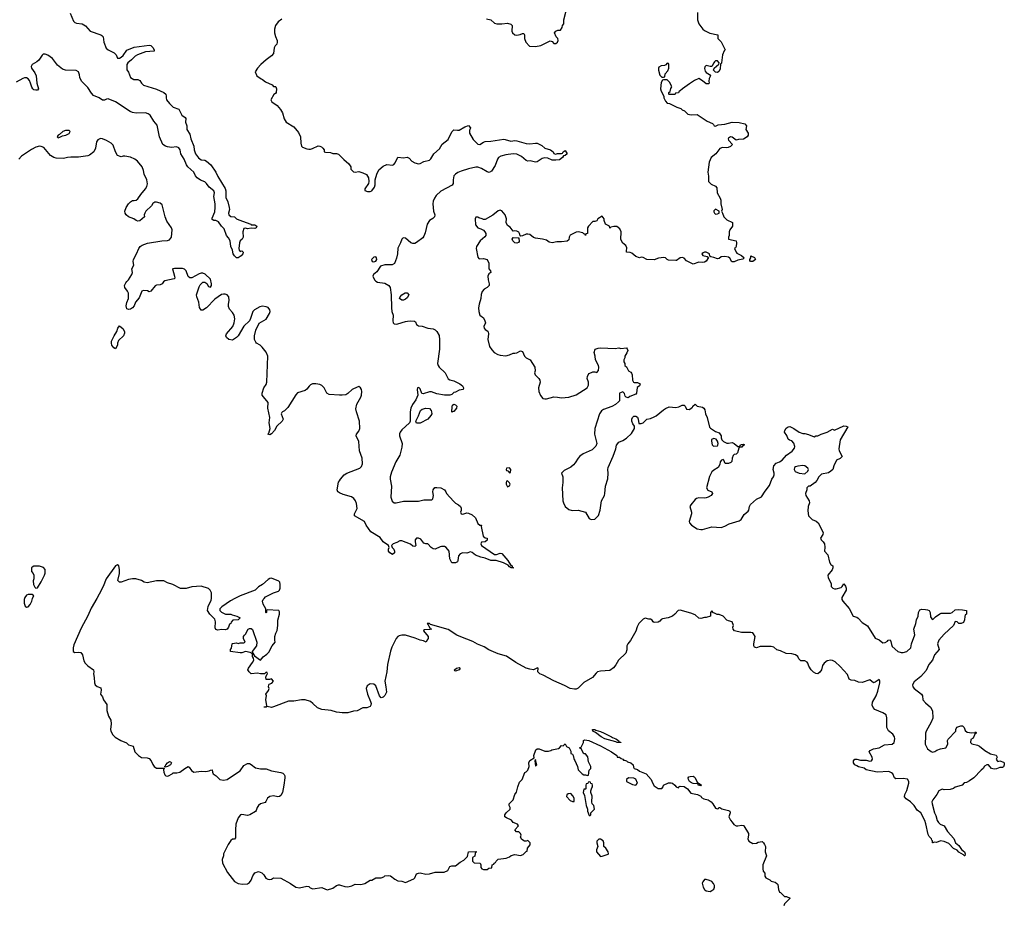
# Model space of a CAD drawing. Header units: inches. Extents: x 2106670 to 2322961, y 36024 to 224899.
# Tile 260 of 281: x 2266557 to 2277159, y 186696 to 196233. Entities that reach past the tile are written whole.
import ezdxf

# ---------------------------------------------------------------- set-up
doc = ezdxf.new("R2010")
doc.units = ezdxf.units.IN
doc.header["$MEASUREMENT"] = 0
for name, color, linetype in [('C2168', 7, 'Continuous'), ('C2169', 7, 'Continuous'), ('C2178', 7, 'Continuous'), ('C2179', 7, 'Continuous')]:
    doc.layers.add(name, color=color, linetype=linetype)

msp = doc.modelspace()

# ---------------------------------------------------------------- linework, layer by layer
at = {"layer": 'C2168', "color": 5, "elevation": 60}
for points in [[(2266608, 190000), (2266605, 189990), (2266605, 189950), (2266616, 189916), (2266630, 189906), (2266650, 189911), (2266670, 189935), (2266687, 189970), (2266695, 190000)], [(2267387, 190000), (2267325, 189895), (2267290, 189812), (2267219, 189681), (2267141, 189499), (2267133, 189470), (2267131, 189430), (2267150, 189419), (2267190, 189423), (2267217, 189417), (2267233, 189393), (2267248, 189330), (2267263, 189303), (2267290, 189275), (2267351, 189230), (2267354, 189210), (2267351, 189190), (2267359, 189150), (2267363, 189090), (2267370, 189071), (2267390, 189051), (2267430, 189036), (2267433, 189013), (2267428, 188968), (2267450, 188942), (2267458, 188910), (2267497, 188857), (2267494, 188794), (2267514, 188734), (2267539, 188690), (2267541, 188650), (2267535, 188590), (2267539, 188570), (2267561, 188530), (2267586, 188506), (2267645, 188470), (2267707, 188447), (2267730, 188424), (2267778, 188410), (2267796, 188350), (2267836, 188310), (2267870, 188287), (2267930, 188285), (2267950, 188277), (2267974, 188250), (2267991, 188211), (2268006, 188190), (2268030, 188171), (2268114, 188174), (2268106, 188154), (2268108, 188130), (2268119, 188099), (2268130, 188091), (2268150, 188086), (2268161, 188090), (2268199, 188110), (2268210, 188121), (2268250, 188121), (2268282, 188130), (2268334, 188170), (2268370, 188191), (2268382, 188182), (2268407, 188147), (2268431, 188131), (2268510, 188141), (2268563, 188137), (2268596, 188144), (2268610, 188152), (2268630, 188154), (2268632, 188130), (2268642, 188110), (2268671, 188091), (2268711, 188051), (2268750, 188044), (2268790, 188051), (2268882, 188110), (2268930, 188145), (2268970, 188202), (2269010, 188222), (2269030, 188221), (2269050, 188211), (2269096, 188176), (2269150, 188164), (2269210, 188165), (2269270, 188142), (2269370, 188125), (2269390, 188117), (2269405, 188105), (2269411, 188090), (2269411, 188070), (2269401, 187990), (2269387, 187910), (2269370, 187879), (2269353, 187867), (2269338, 187862), (2269290, 187874), (2269250, 187868), (2269226, 187850), (2269208, 187812), (2269199, 187801), (2269150, 187787), (2269127, 187770), (2269115, 187750), (2269105, 187715), (2269095, 187705), (2269034, 187670), (2269010, 187662), (2268950, 187675), (2268934, 187670), (2268910, 187638), (2268885, 187570), (2268879, 187510), (2268879, 187421), (2268871, 187409), (2268850, 187409), (2268830, 187395), (2268801, 187350), (2268751, 187250), (2268751, 187230), (2268738, 187190), (2268742, 187150), (2268796, 187050), (2268870, 186951), (2268910, 186931), (2268955, 186925), (2269010, 186926), (2269030, 186941), (2269050, 186965), (2269067, 187013), (2269090, 187046), (2269130, 187061), (2269166, 187046), (2269185, 187025), (2269208, 186988), (2269230, 186978), (2269250, 186972), (2269270, 186978), (2269290, 186991), (2269370, 186988), (2269472, 186932), (2269530, 186891), (2269570, 186884), (2269650, 186902), (2269670, 186898), (2269684, 186884), (2269713, 186873), (2269810, 186888), (2269850, 186868), (2269870, 186864), (2269930, 186880), (2269970, 186910), (2269990, 186916), (2270000, 186915)], [(2268875, 190000), (2268826, 189974), (2268734, 189910), (2268713, 189887), (2268712, 189870), (2268730, 189852), (2268772, 189832), (2268830, 189831), (2268844, 189824), (2268894, 189810), (2268932, 189790), (2268910, 189769), (2268852, 189768), (2268835, 189745), (2268831, 189730), (2268817, 189723), (2268804, 189690), (2268790, 189670), (2268770, 189662), (2268730, 189667), (2268690, 189658), (2268670, 189665), (2268663, 189683), (2268666, 189750), (2268657, 189777), (2268603, 189830), (2268579, 189870), (2268588, 189912), (2268619, 189981), (2268622, 190000)], [(2270000, 188773), (2269970, 188776), (2269910, 188794), (2269810, 188803), (2269762, 188822), (2269715, 188870), (2269690, 188889), (2269630, 188909), (2269590, 188909), (2269510, 188894), (2269450, 188893), (2269290, 188832), (2269267, 188827), (2269222, 188838), (2269210, 188829), (2269190, 188829), (2269190, 188832), (2269193, 188833), (2269207, 188833), (2269218, 188842), (2269209, 188911), (2269214, 188950), (2269209, 188970), (2269235, 189010), (2269242, 189030), (2269235, 189050), (2269238, 189070), (2269242, 189078), (2269272, 189088), (2269289, 189110), (2269270, 189134), (2269247, 189127), (2269210, 189126), (2269208, 189152), (2269218, 189182), (2269226, 189190), (2269222, 189202), (2269210, 189206), (2269192, 189188), (2269150, 189189), (2269117, 189197), (2269050, 189189), (2269028, 189210), (2269015, 189230), (2269019, 189250), (2269065, 189310), (2269077, 189337), (2269076, 189356), (2269064, 189376), (2269062, 189402), (2269039, 189419), (2268990, 189429), (2268950, 189413), (2268930, 189413), (2268828, 189430), (2268828, 189450), (2268836, 189464), (2268844, 189510), (2268850, 189516), (2268890, 189522), (2268910, 189514), (2268930, 189522), (2268970, 189522), (2268986, 189530), (2268966, 189570), (2268968, 189590), (2268976, 189604), (2268990, 189614), (2269018, 189670), (2269030, 189678), (2269050, 189676), (2269065, 189665), (2269110, 189530), (2269108, 189490), (2269061, 189430), (2269061, 189421), (2269084, 189384), (2269150, 189336), (2269177, 189370), (2269219, 189401), (2269239, 189421), (2269277, 189490), (2269309, 189530), (2269304, 189550), (2269304, 189590), (2269315, 189625), (2269330, 189654), (2269337, 189710), (2269335, 189765), (2269354, 189830), (2269355, 189855), (2269346, 189870), (2269222, 189878), (2269214, 189870), (2269214, 189850), (2269210, 189846), (2269206, 189850), (2269208, 189890), (2269179, 189939), (2269173, 189970), (2269179, 189990), (2269189, 190000)]]:
    msp.add_lwpolyline(points, dxfattribs=at)
msp.add_lwpolyline([(2268122, 188182), (2268118, 188190), (2268125, 188195), (2268129, 188210), (2268150, 188231), (2268170, 188245), (2268182, 188242), (2268191, 188230), (2268182, 188210), (2268150, 188189)], close=True, dxfattribs=at)
at = {"layer": 'C2169', "color": 5}
for points, elevation in [([(2267102, 196302), (2267136, 196216), (2267150, 196203), (2267170, 196196), (2267230, 196188), (2267265, 196166), (2267315, 196110), (2267430, 196071), (2267443, 196063), (2267455, 196050), (2267462, 195990), (2267488, 195928), (2267510, 195909), (2267576, 195876), (2267596, 195856), (2267610, 195819), (2267630, 195817), (2267650, 195830), (2267671, 195849), (2267710, 195905), (2267790, 195936), (2267950, 195960), (2267970, 195955), (2267990, 195934), (2268006, 195910), (2268006, 195894), (2267910, 195887), (2267825, 195855), (2267800, 195840), (2267761, 195799), (2267720, 195770), (2267709, 195750), (2267710, 195692), (2267728, 195668), (2267750, 195611), (2267785, 195590), (2267830, 195588), (2267850, 195579), (2267867, 195550), (2267890, 195527), (2268030, 195485), (2268110, 195449), (2268129, 195430), (2268135, 195410), (2268134, 195390), (2268139, 195370), (2268170, 195329), (2268210, 195292), (2268270, 195270), (2268304, 195204), (2268340, 195180), (2268345, 195170), (2268343, 195130), (2268356, 195090), (2268358, 195050), (2268390, 195001), (2268398, 194950), (2268432, 194870), (2268434, 194830), (2268449, 194789), (2268484, 194744), (2268510, 194722), (2268550, 194719), (2268570, 194710), (2268615, 194670), (2268669, 194590), (2268690, 194544), (2268770, 194416), (2268777, 194390), (2268778, 194318), (2268798, 194270), (2268814, 194210), (2268816, 194190), (2268806, 194150), (2268810, 194130), (2268830, 194114), (2268870, 194110), (2268891, 194090), (2268916, 194076), (2269045, 194030), (2269050, 194022), (2269090, 194023), (2269110, 194010), (2269110, 194006), (2269102, 193990), (2269090, 193986), (2269050, 193989), (2269010, 193982), (2268990, 193988), (2268970, 193986), (2268958, 193950), (2268962, 193890), (2268954, 193870), (2268932, 193850), (2268922, 193830), (2268918, 193770), (2268921, 193750), (2268930, 193738), (2268950, 193742), (2268962, 193730), (2268958, 193710), (2268942, 193690), (2268910, 193668), (2268890, 193669), (2268870, 193689), (2268857, 193710), (2268849, 193750), (2268832, 193792), (2268822, 193850), (2268805, 193885), (2268785, 193910), (2268759, 193979), (2268730, 194010), (2268696, 194056), (2268670, 194069), (2268648, 194070), (2268630, 194082), (2268630, 194096), (2268657, 194163), (2268663, 194210), (2268662, 194250), (2268647, 194330), (2268653, 194370), (2268648, 194390), (2268596, 194430), (2268568, 194470), (2268550, 194488), (2268504, 194504), (2268468, 194530), (2268451, 194550), (2268431, 194590), (2268366, 194650), (2268352, 194670), (2268327, 194730), (2268292, 194790), (2268284, 194830), (2268270, 194853), (2268245, 194865), (2268190, 194858), (2268150, 194862), (2268126, 194870), (2268098, 194890), (2268062, 194970), (2268037, 195097), (2268001, 195141), (2267963, 195203), (2267940, 195220), (2267910, 195230), (2267810, 195226), (2267770, 195234), (2267745, 195245), (2267590, 195350), (2267510, 195381), (2267490, 195378), (2267470, 195367), (2267450, 195367), (2267411, 195391), (2267350, 195417), (2267330, 195440), (2267290, 195503), (2267223, 195570), (2267204, 195610), (2267200, 195640), (2267189, 195670), (2267165, 195685), (2267050, 195691), (2267019, 195699), (2266964, 195744), (2266910, 195815), (2266861, 195850), (2266830, 195863), (2266810, 195860), (2266798, 195850), (2266764, 195796), (2266742, 195778), (2266690, 195750), (2266681, 195730), (2266683, 195710), (2266721, 195661), (2266734, 195630), (2266740, 195550), (2266760, 195490), (2266750, 195473), (2266730, 195473), (2266710, 195479), (2266698, 195490), (2266687, 195507), (2266675, 195550), (2266661, 195579), (2266650, 195595), (2266630, 195606), (2266610, 195607), (2266590, 195601), (2266519, 195561)], 20), ([(2269381, 196239), (2269341, 196210), (2269313, 196170), (2269302, 196130), (2269299, 196090), (2269311, 196051), (2269331, 196010), (2269331, 195990), (2269327, 195970), (2269309, 195951), (2269296, 195930), (2269291, 195870), (2269270, 195844), (2269210, 195799), (2269155, 195750), (2269116, 195710), (2269092, 195670), (2269112, 195630), (2269156, 195596), (2269172, 195590), (2269202, 195562), (2269274, 195530), (2269290, 195514), (2269310, 195514), (2269314, 195510), (2269322, 195490), (2269318, 195450), (2269310, 195438), (2269292, 195428), (2269262, 195370), (2269271, 195350), (2269330, 195308), (2269367, 195267), (2269386, 195230), (2269404, 195164), (2269425, 195130), (2269510, 195079), (2269559, 195019), (2269579, 194970), (2269583, 194903), (2269591, 194871), (2269601, 194861), (2269650, 194841), (2269670, 194838), (2269690, 194838), (2269710, 194845), (2269770, 194875), (2269790, 194871), (2269805, 194865), (2269822, 194850), (2269834, 194830), (2269834, 194810), (2269850, 194805), (2269904, 194804), (2269930, 194792), (2269970, 194792), (2269990, 194785), (2270000, 194775)], 40), ([(2270000, 192190), (2269890, 192197), (2269864, 192210), (2269834, 192270), (2269810, 192293), (2269790, 192303), (2269747, 192313), (2269710, 192310), (2269690, 192301), (2269673, 192287), (2269647, 192253), (2269630, 192239), (2269550, 192214), (2269530, 192194), (2269444, 192056), (2269410, 192022), (2269386, 192010), (2269379, 192001), (2269373, 191990), (2269393, 191930), (2269383, 191910), (2269325, 191855), (2269299, 191810), (2269270, 191772), (2269250, 191764), (2269228, 191768), (2269239, 191781), (2269255, 191830), (2269245, 191890), (2269250, 191950), (2269230, 192050), (2269232, 192110), (2269181, 192170), (2269169, 192190), (2269169, 192210), (2269187, 192270), (2269210, 192306), (2269218, 192330), (2269228, 192610), (2269212, 192652), (2269167, 192707), (2269147, 192727), (2269108, 192748), (2269099, 192759), (2269087, 192790), (2269087, 192830), (2269098, 192890), (2269136, 192964), (2269210, 193009), (2269246, 193070), (2269254, 193090), (2269251, 193110), (2269234, 193134), (2269210, 193142), (2269170, 193147), (2269141, 193139), (2269087, 193110), (2269068, 193090), (2269044, 193016), (2269030, 192990), (2268970, 192932), (2268908, 192830), (2268890, 192809), (2268850, 192781), (2268810, 192789), (2268784, 192810), (2268777, 192830), (2268785, 192850), (2268851, 192930), (2268868, 192970), (2268875, 193010), (2268866, 193050), (2268850, 193078), (2268817, 193117), (2268805, 193145), (2268804, 193170), (2268811, 193210), (2268809, 193250), (2268790, 193269), (2268770, 193276), (2268750, 193278), (2268730, 193273), (2268657, 193223), (2268570, 193129), (2268530, 193105), (2268510, 193105), (2268492, 193132), (2268485, 193190), (2268464, 193250), (2268462, 193270), (2268467, 193290), (2268490, 193356), (2268502, 193378), (2268530, 193405), (2268550, 193405), (2268560, 193400), (2268571, 193391), (2268590, 193358), (2268610, 193352), (2268622, 193370), (2268624, 193390), (2268610, 193438), (2268554, 193494), (2268530, 193503), (2268510, 193503), (2268490, 193495), (2268410, 193452), (2268390, 193452), (2268370, 193469), (2268350, 193530), (2268330, 193547), (2268310, 193552), (2268225, 193555), (2268202, 193550), (2268224, 193470), (2268226, 193450), (2268219, 193441), (2268121, 193419), (2268107, 193410), (2268090, 193389), (2268070, 193377), (2268030, 193374), (2268014, 193366), (2267970, 193309), (2267950, 193303), (2267932, 193312), (2267890, 193318), (2267871, 193310), (2267842, 193239), (2267805, 193190), (2267788, 193150), (2267770, 193129), (2267750, 193117), (2267730, 193113), (2267710, 193118), (2267705, 193150), (2267712, 193188), (2267728, 193232), (2267728, 193288), (2267718, 193310), (2267689, 193350), (2267686, 193370), (2267700, 193400), (2267710, 193415), (2267730, 193431), (2267766, 193490), (2267770, 193510), (2267766, 193550), (2267785, 193590), (2267778, 193630), (2267781, 193650), (2267815, 193710), (2267840, 193770), (2267855, 193790), (2267874, 193806), (2267933, 193827), (2268087, 193853), (2268150, 193855), (2268170, 193863), (2268190, 193890), (2268200, 193970), (2268193, 193993), (2268142, 194062), (2268123, 194110), (2268090, 194239), (2268070, 194257), (2268030, 194269), (2268011, 194269), (2267990, 194255), (2267975, 194230), (2267917, 194170), (2267905, 194150), (2267899, 194130), (2267901, 194110), (2267850, 194067), (2267830, 194063), (2267810, 194070), (2267787, 194087), (2267730, 194109), (2267704, 194130), (2267693, 194150), (2267689, 194170), (2267704, 194210), (2267729, 194251), (2267750, 194271), (2267770, 194285), (2267790, 194285), (2267810, 194291), (2267830, 194305), (2267860, 194350), (2267910, 194410), (2267925, 194435), (2267933, 194467), (2267926, 194510), (2267896, 194570), (2267889, 194610), (2267874, 194650), (2267827, 194710), (2267797, 194730), (2267750, 194751), (2267690, 194765), (2267670, 194764), (2267650, 194755), (2267610, 194769), (2267590, 194810), (2267563, 194883), (2267543, 194903), (2267490, 194933), (2267450, 194949), (2267426, 194954), (2267400, 194940), (2267384, 194916), (2267374, 194850), (2267355, 194810), (2267310, 194773), (2267290, 194766), (2267190, 194753), (2267106, 194754), (2267070, 194749), (2267030, 194737), (2266950, 194740), (2266923, 194750), (2266890, 194770), (2266817, 194857), (2266790, 194869), (2266770, 194872), (2266730, 194859), (2266684, 194836), (2266578, 194762), (2266548, 194732)], 40), ([(2270000, 191139), (2269990, 191144), (2269981, 191150), (2269977, 191170), (2269990, 191251), (2270000, 191268)], 40), ([(2268622, 190000), (2268624, 190010), (2268622, 190062), (2268608, 190090), (2268590, 190108), (2268510, 190134), (2268410, 190124), (2268350, 190109), (2268289, 190109), (2268206, 190150), (2268150, 190169), (2268110, 190189), (2268030, 190189), (2267929, 190169), (2267897, 190177), (2267870, 190193), (2267808, 190212), (2267770, 190213), (2267730, 190205), (2267650, 190175), (2267630, 190174), (2267614, 190194), (2267633, 190270), (2267632, 190312), (2267624, 190350), (2267610, 190364), (2267590, 190353), (2267489, 190211), (2267456, 190130), (2267414, 190046), (2267387, 190000)], 60), ([(2269189, 190000), (2269204, 190016), (2269290, 190062), (2269342, 190078), (2269355, 190090), (2269361, 190110), (2269363, 190150), (2269357, 190177), (2269346, 190186), (2269270, 190219), (2269250, 190215), (2269234, 190206), (2269170, 190150), (2269130, 190125), (2269092, 190088), (2268930, 190029), (2268875, 190000)], 60), ([(2266695, 190000), (2266701, 190019), (2266708, 190030), (2266690, 190042), (2266650, 190042), (2266630, 190034), (2266611, 190010), (2266608, 190000)], 60)]:
    msp.add_lwpolyline(points, dxfattribs=dict(at, elevation=elevation))
for points, elevation in [([(2267090, 195041), (2267050, 195038), (2267021, 195030), (2266985, 194995), (2266972, 194990), (2266962, 194970), (2266970, 194962), (2266990, 194967), (2267019, 194981), (2267055, 194990), (2267090, 195007), (2267101, 195030)], 40), ([(2267590, 192689), (2267570, 192698), (2267550, 192729), (2267545, 192750), (2267546, 192770), (2267573, 192830), (2267604, 192876), (2267614, 192910), (2267630, 192936), (2267670, 192905), (2267685, 192870), (2267684, 192856), (2267674, 192830), (2267622, 192778), (2267611, 192750), (2267611, 192729)], 40), ([(2266770, 190349), (2266710, 190348), (2266690, 190338), (2266685, 190330), (2266685, 190290), (2266702, 190270), (2266711, 190250), (2266711, 190210), (2266701, 190190), (2266706, 190150), (2266721, 190121), (2266730, 190111), (2266750, 190116), (2266790, 190179), (2266824, 190250), (2266831, 190271), (2266832, 190312), (2266814, 190334)], 60)]:
    msp.add_lwpolyline(points, close=True, dxfattribs=dict(at, elevation=elevation))
at = {"layer": 'C2178', "color": 5, "elevation": 60}
for points in [[(2275409, 190000), (2275411, 189990), (2275421, 189970), (2275490, 189891), (2275531, 189811), (2275570, 189798), (2275587, 189787), (2275630, 189741), (2275685, 189705), (2275770, 189571), (2275810, 189555), (2275850, 189523), (2275875, 189525), (2275901, 189539), (2275910, 189551), (2275930, 189555), (2275938, 189538), (2275943, 189503), (2275950, 189484), (2276012, 189430), (2276050, 189419), (2276070, 189419), (2276108, 189430), (2276153, 189470), (2276158, 189510), (2276197, 189610), (2276186, 189670), (2276207, 189730), (2276214, 189770), (2276231, 189810), (2276234, 189850), (2276250, 189879), (2276270, 189883), (2276310, 189882), (2276330, 189879), (2276350, 189870), (2276361, 189850), (2276364, 189804), (2276380, 189780), (2276390, 189772), (2276417, 189803), (2276465, 189835), (2276480, 189840), (2276578, 189842), (2276599, 189850), (2276630, 189876), (2276670, 189881), (2276710, 189879), (2276751, 189870), (2276752, 189830), (2276738, 189822), (2276733, 189807), (2276731, 189770), (2276718, 189742), (2276694, 189730), (2276670, 189730), (2276650, 189748), (2276628, 189752), (2276610, 189709), (2276510, 189617), (2276454, 189550), (2276441, 189510), (2276459, 189450), (2276408, 189392), (2276384, 189336), (2276346, 189290), (2276316, 189224), (2276261, 189159), (2276190, 189101), (2276171, 189070), (2276174, 189050), (2276188, 189030), (2276266, 188970), (2276279, 188950), (2276281, 188910), (2276310, 188877), (2276365, 188830), (2276386, 188790), (2276391, 188710), (2276373, 188667), (2276318, 188570), (2276311, 188550), (2276311, 188490), (2276305, 188465), (2276305, 188430), (2276330, 188382), (2276370, 188351), (2276386, 188346), (2276410, 188351), (2276434, 188366), (2276470, 188381), (2276530, 188391), (2276549, 188430), (2276548, 188470), (2276555, 188485), (2276638, 188570), (2276638, 188590), (2276647, 188613), (2276690, 188627), (2276710, 188627), (2276727, 188610), (2276738, 188578), (2276759, 188559), (2276808, 188552), (2276844, 188556), (2276850, 188562), (2276856, 188556), (2276856, 188550), (2276843, 188537), (2276825, 188495), (2276798, 188482), (2276794, 188450), (2276810, 188434), (2276870, 188421), (2276890, 188411), (2276950, 188362), (2277010, 188327), (2277071, 188311), (2277082, 188290), (2277072, 188270), (2277082, 188250), (2277090, 188245), (2277110, 188252), (2277150, 188237), (2277156, 188230), (2277159, 188210), (2277150, 188186), (2277140, 188180), (2277110, 188181), (2277074, 188166), (2277050, 188162), (2277022, 188170), (2276990, 188209), (2276970, 188209), (2276945, 188195), (2276931, 188169), (2276908, 188152), (2276830, 188069), (2276785, 188035), (2276750, 188019), (2276725, 188015), (2276705, 187990), (2276695, 187985), (2276631, 187969), (2276610, 187955), (2276577, 187943), (2276510, 187938), (2276490, 187946), (2276454, 187930), (2276431, 187889), (2276388, 187832), (2276379, 187810), (2276381, 187790), (2276408, 187690), (2276422, 187662), (2276436, 187610), (2276449, 187589), (2276469, 187569), (2276511, 187550), (2276548, 187490), (2276614, 187414), (2276635, 187370), (2276670, 187338), (2276697, 187297), (2276731, 187270), (2276738, 187250), (2276734, 187230), (2276731, 187229), (2276720, 187240), (2276670, 187269), (2276650, 187289), (2276610, 187309), (2276560, 187360), (2276510, 187384), (2276470, 187390), (2276430, 187373), (2276404, 187376), (2276390, 187368), (2276386, 187370), (2276386, 187390), (2276378, 187398), (2276375, 187410), (2276350, 187435), (2276338, 187458), (2276314, 187574), (2276303, 187610), (2276259, 187690), (2276221, 187721), (2276190, 187769), (2276149, 187809), (2276102, 187842), (2276085, 187865), (2276089, 187890), (2276109, 187931), (2276129, 188010), (2276129, 188030), (2276115, 188055), (2276070, 188062), (2275990, 188058), (2275978, 188070), (2275958, 188110), (2275943, 188123), (2275915, 188135), (2275791, 188129), (2275673, 188153), (2275650, 188174), (2275590, 188187), (2275570, 188197), (2275549, 188210), (2275536, 188230), (2275536, 188250), (2275550, 188271), (2275571, 188271), (2275610, 188259), (2275670, 188259), (2275710, 188247), (2275730, 188251), (2275741, 188270), (2275737, 188290), (2275704, 188350), (2275716, 188364), (2275750, 188382), (2275810, 188393), (2275870, 188425), (2275950, 188431), (2275972, 188450), (2275979, 188490), (2275977, 188510), (2275958, 188538), (2275913, 188573), (2275893, 188610), (2275894, 188714), (2275886, 188746), (2275850, 188769), (2275765, 188805), (2275745, 188825), (2275736, 188850), (2275738, 188882), (2275778, 188950), (2275797, 189003), (2275817, 189090), (2275819, 189110), (2275810, 189128), (2275770, 189097), (2275750, 189093), (2275710, 189123), (2275630, 189096), (2275590, 189099), (2275550, 189115), (2275510, 189121), (2275489, 189130), (2275470, 189182), (2275390, 189269), (2275336, 189316), (2275310, 189333), (2275290, 189337), (2275253, 189327), (2275218, 189302), (2275201, 189279), (2275189, 189230), (2275174, 189206), (2275150, 189190), (2275130, 189192), (2275106, 189206), (2275078, 189230), (2275053, 189270), (2275044, 189304), (2275035, 189315), (2275010, 189327), (2274969, 189330), (2274946, 189350), (2274934, 189374), (2274912, 189392), (2274870, 189402), (2274810, 189406), (2274750, 189435), (2274710, 189446), (2274676, 189476), (2274650, 189484), (2274530, 189484), (2274490, 189469), (2274470, 189477), (2274463, 189490), (2274461, 189510), (2274475, 189590), (2274460, 189620), (2274450, 189629), (2274430, 189634), (2274330, 189634), (2274253, 189653), (2274239, 189670), (2274237, 189690), (2274243, 189710), (2274230, 189748), (2274190, 189758), (2274170, 189768), (2274130, 189808), (2274090, 189828), (2274068, 189828), (2274040, 189840), (2274027, 189847), (2274010, 189866), (2273994, 189850), (2273994, 189810), (2273950, 189795), (2273930, 189795), (2273890, 189784), (2273870, 189789), (2273830, 189822), (2273782, 189842), (2273670, 189874), (2273646, 189870), (2273611, 189830), (2273586, 189810), (2273538, 189790), (2273478, 189782), (2273465, 189775), (2273450, 189754), (2273430, 189744), (2273390, 189742), (2273378, 189750), (2273368, 189768), (2273350, 189778), (2273330, 189778), (2273290, 189788), (2273270, 189778), (2273223, 189730), (2273205, 189695), (2273190, 189649), (2273133, 189547), (2273106, 189510), (2273096, 189490), (2273094, 189446), (2273082, 189410), (2273006, 189334), (2272976, 189284), (2272950, 189254), (2272910, 189225), (2272810, 189218), (2272778, 189210), (2272763, 189197), (2272725, 189150), (2272630, 189096), (2272570, 189033), (2272550, 189024), (2272530, 189022), (2272485, 189030), (2272424, 189064), (2272310, 189113), (2272195, 189175), (2272157, 189190), (2272137, 189210), (2272138, 189250), (2272134, 189254), (2272088, 189232), (2272050, 189237), (2272012, 189250), (2271899, 189310), (2271797, 189377), (2271710, 189403), (2271608, 189448), (2271558, 189478), (2271487, 189507), (2271435, 189535), (2271306, 189586), (2271265, 189605), (2271170, 189666), (2270981, 189721), (2270970, 189729), (2270949, 189731), (2270945, 189730), (2270956, 189716), (2270961, 189701), (2270978, 189678), (2270992, 189670), (2270975, 189665), (2270917, 189663), (2270906, 189654), (2270906, 189650), (2270956, 189590), (2270954, 189570), (2270944, 189556), (2270934, 189530), (2270904, 189544), (2270869, 189550), (2270814, 189574), (2270710, 189606), (2270670, 189605), (2270643, 189597), (2270628, 189590), (2270610, 189570), (2270564, 189476), (2270548, 189432), (2270517, 189290), (2270511, 189210), (2270487, 189110), (2270501, 189050), (2270507, 188990), (2270490, 188954), (2270470, 188937), (2270449, 188930), (2270430, 188950), (2270390, 189059), (2270370, 189076), (2270330, 189079), (2270300, 189060), (2270288, 189030), (2270302, 188970), (2270336, 188890), (2270341, 188870), (2270339, 188850), (2270330, 188835), (2270296, 188824), (2270250, 188821), (2270191, 188790), (2270150, 188787), (2270090, 188769), (2270030, 188769), (2270000, 188773)], [(2270000, 186915), (2270013, 186913), (2270058, 186898), (2270090, 186896), (2270135, 186905), (2270170, 186925), (2270230, 186918), (2270275, 186930), (2270330, 186965), (2270350, 186965), (2270390, 186991), (2270450, 186990), (2270478, 187002), (2270490, 187012), (2270530, 187018), (2270550, 187012), (2270596, 186976), (2270630, 186959), (2270670, 186957), (2270710, 186940), (2270800, 186980), (2270810, 186990), (2270830, 187034), (2270850, 187043), (2270870, 187046), (2270930, 187031), (2270970, 187036), (2271030, 187051), (2271129, 187051), (2271166, 187070), (2271190, 187112), (2271210, 187122), (2271250, 187122), (2271300, 187160), (2271339, 187181), (2271378, 187222), (2271390, 187271), (2271470, 187274), (2271474, 187270), (2271462, 187258), (2271456, 187224), (2271434, 187210), (2271434, 187170), (2271450, 187154), (2271514, 187150), (2271522, 187130), (2271524, 187104), (2271534, 187090), (2271550, 187082), (2271590, 187082), (2271610, 187094), (2271642, 187098), (2271646, 187130), (2271662, 187138), (2271666, 187150), (2271682, 187158), (2271686, 187170), (2271710, 187194), (2271795, 187205), (2271830, 187218), (2271850, 187231), (2271890, 187242), (2271950, 187232), (2271979, 187241), (2272010, 187274), (2272022, 187278), (2272026, 187310), (2272054, 187346), (2272054, 187370), (2272030, 187395), (2272010, 187388), (2271992, 187388), (2271963, 187403), (2271948, 187430), (2271955, 187450), (2271948, 187470), (2271930, 187488), (2271908, 187488), (2271888, 187508), (2271928, 187550), (2271918, 187570), (2271870, 187586), (2271852, 187612), (2271797, 187637), (2271782, 187650), (2271782, 187670), (2271795, 187690), (2271838, 187730), (2271838, 187750), (2271828, 187770), (2271826, 187790), (2271869, 187831), (2271889, 187890), (2271906, 187914), (2271919, 187970), (2271940, 188020), (2271969, 188051), (2271995, 188125), (2272010, 188132), (2272030, 188152), (2272041, 188190), (2272038, 188230), (2272050, 188256), (2272095, 188285), (2272094, 188310), (2272116, 188370), (2272130, 188381), (2272150, 188381), (2272210, 188356), (2272250, 188356), (2272277, 188363), (2272288, 188370), (2272357, 188383), (2272370, 188391), (2272390, 188418), (2272410, 188414), (2272430, 188434), (2272445, 188405), (2272472, 188390), (2272490, 188354), (2272492, 188332), (2272510, 188322), (2272518, 188310), (2272522, 188278), (2272526, 188266), (2272536, 188256), (2272562, 188190), (2272570, 188154), (2272614, 188110), (2272630, 188102), (2272650, 188102), (2272670, 188094), (2272682, 188098), (2272688, 188152), (2272706, 188170), (2272706, 188190), (2272680, 188240), (2272674, 188294), (2272650, 188326), (2272630, 188326), (2272602, 188382), (2272586, 188390), (2272602, 188398), (2272628, 188450), (2272629, 188471), (2272643, 188477), (2272685, 188470), (2272810, 188414), (2272931, 188350), (2272985, 188310), (2272991, 188291), (2273014, 188290), (2273035, 188275), (2273052, 188270), (2273058, 188258), (2273070, 188258), (2273092, 188250), (2273101, 188241), (2273138, 188230), (2273162, 188210), (2273165, 188185), (2273174, 188170), (2273210, 188158), (2273230, 188141), (2273302, 188110), (2273358, 188050), (2273370, 188014), (2273390, 187982), (2273430, 187952), (2273470, 187954), (2273486, 187970), (2273489, 187991), (2273544, 188016), (2273570, 188016), (2273585, 188010), (2273611, 187990), (2273625, 187970), (2273650, 187961), (2273656, 187970), (2273670, 187977), (2273710, 187975), (2273749, 187950), (2273784, 187904), (2273854, 187890), (2273891, 187870), (2273898, 187858), (2273922, 187842), (2273970, 187830), (2274001, 187810), (2274021, 187790), (2274050, 187742), (2274070, 187734), (2274082, 187738), (2274086, 187750), (2274094, 187750), (2274116, 187736), (2274190, 187717), (2274202, 187710), (2274207, 187690), (2274194, 187650), (2274211, 187611), (2274230, 187591), (2274245, 187565), (2274272, 187552), (2274290, 187550), (2274330, 187557), (2274350, 187555), (2274355, 187550), (2274405, 187470), (2274406, 187450), (2274396, 187410), (2274407, 187387), (2274450, 187362), (2274490, 187365), (2274510, 187376), (2274550, 187381), (2274565, 187370), (2274578, 187350), (2274586, 187330), (2274585, 187270), (2274599, 187230), (2274558, 187130), (2274558, 187090), (2274564, 187064), (2274580, 187040), (2274582, 187010), (2274592, 186992), (2274634, 186970), (2274650, 186954), (2274690, 186945), (2274711, 186931), (2274719, 186919), (2274726, 186866), (2274738, 186838), (2274750, 186834), (2274792, 186792), (2274814, 186790), (2274852, 186772), (2274792, 186710), (2274785, 186690)]]:
    msp.add_lwpolyline(points, dxfattribs=at)
for points in [[(2271250, 189217), (2271241, 189221), (2271239, 189230), (2271259, 189250), (2271290, 189256), (2271299, 189250), (2271290, 189230)], [(2273011, 188451), (2273029, 188451), (2273030, 188448), (2272990, 188449), (2272977, 188457), (2272859, 188490), (2272817, 188510), (2272756, 188556), (2272729, 188570), (2272726, 188590), (2272750, 188590), (2272760, 188580), (2272810, 188568), (2272850, 188550), (2272931, 188510), (2272941, 188501), (2272975, 188490), (2273006, 188470)], [(2272110, 188266), (2272105, 188250), (2272110, 188194), (2272126, 188210)], [(2273890, 187982), (2273864, 187990), (2273862, 188002), (2273810, 188007), (2273790, 188015), (2273770, 188030), (2273758, 188050), (2273753, 188070), (2273762, 188078), (2273778, 188082), (2273810, 188085), (2273820, 188080), (2273830, 188070), (2273850, 188022), (2273898, 187990)], [(2272690, 188026), (2272678, 188022), (2272673, 188007), (2272658, 188002), (2272654, 187990), (2272654, 187950), (2272650, 187946), (2272630, 187946), (2272625, 187910), (2272639, 187879), (2272656, 187770), (2272672, 187730), (2272672, 187710), (2272690, 187662), (2272698, 187662), (2272706, 187670), (2272706, 187690), (2272748, 187730), (2272739, 187770), (2272722, 187790), (2272718, 187810), (2272722, 187870), (2272706, 187910), (2272706, 187930), (2272718, 187962), (2272726, 187970), (2272726, 187990), (2272722, 188002), (2272707, 188007), (2272702, 188022)], [(2273111, 188069), (2273092, 188050), (2273092, 188030), (2273155, 187995), (2273190, 187991), (2273209, 188010), (2273190, 188053), (2273170, 188063)], [(2272490, 187898), (2272464, 187896), (2272450, 187886), (2272446, 187866), (2272485, 187825), (2272510, 187812), (2272526, 187814), (2272528, 187850), (2272514, 187874)], [(2272810, 187408), (2272793, 187407), (2272773, 187387), (2272772, 187370), (2272783, 187330), (2272768, 187292), (2272769, 187270), (2272810, 187222), (2272830, 187225), (2272894, 187246), (2272898, 187250), (2272895, 187270), (2272869, 187310), (2272848, 187330), (2272846, 187370), (2272838, 187390)], [(2273950, 186975), (2273930, 186972), (2273911, 186950), (2273907, 186933), (2273916, 186890), (2273930, 186867), (2273950, 186851), (2273990, 186845), (2274010, 186854), (2274030, 186871), (2274038, 186890), (2274038, 186910), (2274029, 186930), (2274011, 186951), (2273984, 186964)]]:
    msp.add_lwpolyline(points, close=True, dxfattribs=at)
at = {"layer": 'C2179', "color": 5}
for points, elevation in [([(2273855, 196310), (2273856, 196230), (2273871, 196190), (2273911, 196131), (2273930, 196116), (2273988, 196088), (2274074, 196070), (2274076, 196030), (2274110, 195996), (2274154, 195910), (2274143, 195897), (2274125, 195855), (2274115, 195770), (2274110, 195758), (2274104, 195756), (2274099, 195701), (2274086, 195674), (2274070, 195664), (2274050, 195669), (2274029, 195690), (2274034, 195710), (2274085, 195755), (2274089, 195770), (2274069, 195789), (2274050, 195789), (2274040, 195780), (2274031, 195770), (2274011, 195729), (2273991, 195729), (2273950, 195740), (2273934, 195726), (2273929, 195709), (2273938, 195678), (2273950, 195664), (2273983, 195643), (2273996, 195630), (2273981, 195599), (2273976, 195570), (2273982, 195550), (2273977, 195543), (2273950, 195544), (2273910, 195575), (2273870, 195598), (2273822, 195578), (2273770, 195544), (2273692, 195488), (2273670, 195466), (2273658, 195462), (2273650, 195446), (2273618, 195442), (2273614, 195430), (2273607, 195427), (2273550, 195426), (2273546, 195430), (2273546, 195450), (2273562, 195458), (2273568, 195492), (2273578, 195510), (2273576, 195516), (2273556, 195556), (2273530, 195586), (2273490, 195586), (2273478, 195582), (2273465, 195555), (2273458, 195490), (2273463, 195463), (2273494, 195410), (2273494, 195390), (2273502, 195370), (2273510, 195354), (2273530, 195334), (2273552, 195332), (2273634, 195290), (2273675, 195275), (2273690, 195262), (2273714, 195250), (2273750, 195214), (2273787, 195207), (2273850, 195211), (2273960, 195140), (2274015, 195115), (2274026, 195106), (2274034, 195090), (2274050, 195087), (2274079, 195101), (2274150, 195108), (2274230, 195128), (2274305, 195125), (2274365, 195110), (2274384, 195090), (2274377, 195050), (2274401, 195010), (2274401, 194990), (2274391, 194970), (2274350, 194948), (2274298, 194942), (2274270, 194934), (2274230, 194969), (2274210, 194971), (2274190, 194957), (2274186, 194950), (2274190, 194936), (2274232, 194890), (2274211, 194869), (2274185, 194855), (2274170, 194852), (2274123, 194857), (2274094, 194846), (2274051, 194789), (2274002, 194750), (2273980, 194700), (2273966, 194590), (2273972, 194548), (2273972, 194490), (2274002, 194462), (2274050, 194441), (2274063, 194423), (2274068, 194368), (2274101, 194310), (2274106, 194290), (2274106, 194250), (2274121, 194190), (2274112, 194170), (2274125, 194150), (2274139, 194110), (2274170, 194077), (2274231, 194050), (2274231, 194010), (2274204, 193970), (2274198, 193950), (2274198, 193910), (2274188, 193890), (2274188, 193868), (2274272, 193850), (2274276, 193830), (2274271, 193789), (2274264, 193776), (2274254, 193770), (2274271, 193730), (2274278, 193718), (2274330, 193695), (2274358, 193670), (2274345, 193655), (2274290, 193644), (2274250, 193624), (2274225, 193625), (2274204, 193664), (2274190, 193676), (2274150, 193682), (2274110, 193679), (2274090, 193662), (2274070, 193659), (2274030, 193673), (2273998, 193678), (2273987, 193687), (2273983, 193710), (2273950, 193729), (2273930, 193729), (2273916, 193724), (2273903, 193710), (2273914, 193694), (2273961, 193681), (2273973, 193673), (2273950, 193633), (2273930, 193623), (2273910, 193619), (2273870, 193621), (2273810, 193599), (2273736, 193636), (2273710, 193665), (2273692, 193672), (2273670, 193669), (2273630, 193639), (2273621, 193639), (2273544, 193644), (2273530, 193649), (2273509, 193669), (2273492, 193672), (2273435, 193665), (2273390, 193646), (2273309, 193649), (2273270, 193673), (2273250, 193674), (2273230, 193669), (2273190, 193682), (2273150, 193718), (2273130, 193726), (2273089, 193730), (2273089, 193751), (2273096, 193764), (2273096, 193776), (2273082, 193802), (2273050, 193828), (2273030, 193866), (2273034, 193950), (2273020, 193980), (2272987, 194007), (2272953, 194007), (2272922, 193998), (2272910, 193988), (2272906, 194010), (2272866, 194030), (2272849, 194069), (2272849, 194090), (2272830, 194118), (2272782, 194090), (2272770, 194068), (2272750, 194058), (2272730, 194058), (2272682, 194010), (2272672, 193990), (2272671, 193930), (2272654, 193926), (2272650, 193908), (2272642, 193922), (2272630, 193926), (2272619, 193939), (2272570, 193949), (2272550, 193945), (2272486, 193914), (2272475, 193890), (2272470, 193862), (2272453, 193847), (2272390, 193839), (2272341, 193839), (2272290, 193829), (2272258, 193838), (2272230, 193859), (2272186, 193870), (2272110, 193879), (2272089, 193889), (2272050, 193919), (2272030, 193924), (2272010, 193923), (2271970, 193904), (2271950, 193902), (2271945, 193905), (2271940, 193930), (2271930, 193946), (2271910, 193957), (2271890, 193959), (2271870, 193955), (2271837, 193997), (2271810, 194018), (2271795, 194050), (2271797, 194090), (2271783, 194130), (2271750, 194174), (2271739, 194179), (2271730, 194181), (2271710, 194173), (2271650, 194127), (2271570, 194081), (2271550, 194081), (2271535, 194090), (2271500, 194100), (2271490, 194108), (2271470, 194106), (2271462, 194090), (2271464, 194024), (2271490, 193992), (2271522, 193982), (2271550, 193966), (2271566, 193950), (2271576, 193930), (2271576, 193910), (2271567, 193893), (2271516, 193850), (2271476, 193790), (2271471, 193770), (2271490, 193674), (2271501, 193661), (2271510, 193658), (2271550, 193661), (2271591, 193651), (2271607, 193610), (2271607, 193550), (2271625, 193530), (2271631, 193510), (2271610, 193495), (2271598, 193470), (2271600, 193430), (2271613, 193390), (2271611, 193370), (2271590, 193349), (2271558, 193330), (2271535, 193305), (2271527, 193273), (2271524, 193230), (2271504, 193170), (2271497, 193130), (2271499, 193090), (2271510, 193052), (2271550, 193021), (2271567, 192990), (2271571, 192969), (2271555, 192930), (2271559, 192910), (2271570, 192896), (2271598, 192878), (2271602, 192870), (2271605, 192850), (2271599, 192790), (2271614, 192714), (2271639, 192679), (2271666, 192650), (2271706, 192626), (2271730, 192619), (2271790, 192613), (2271830, 192624), (2271870, 192643), (2271890, 192641), (2271910, 192646), (2271950, 192666), (2271970, 192658), (2271991, 192610), (2272012, 192592), (2272055, 192570), (2272103, 192490), (2272108, 192452), (2272099, 192430), (2272107, 192410), (2272148, 192370), (2272159, 192350), (2272161, 192330), (2272144, 192270), (2272148, 192228), (2272166, 192186), (2272190, 192152), (2272211, 192151), (2272230, 192151), (2272310, 192171), (2272348, 192168), (2272390, 192159), (2272470, 192168), (2272550, 192194), (2272669, 192270), (2272683, 192297), (2272682, 192330), (2272669, 192370), (2272670, 192390), (2272679, 192410), (2272690, 192421), (2272730, 192442), (2272750, 192442), (2272770, 192432), (2272790, 192454), (2272794, 192490), (2272789, 192510), (2272757, 192570), (2272754, 192610), (2272742, 192650), (2272755, 192685), (2272785, 192695), (2272810, 192698), (2272970, 192692), (2273010, 192698), (2273030, 192691), (2273090, 192698), (2273098, 192690), (2273105, 192670), (2273095, 192645), (2273072, 192610), (2273072, 192590), (2273062, 192570), (2273062, 192550), (2273072, 192532), (2273074, 192510), (2273090, 192494), (2273112, 192452), (2273137, 192437), (2273145, 192425), (2273151, 192410), (2273155, 192350), (2273166, 192330), (2273175, 192325), (2273210, 192326), (2273238, 192310), (2273231, 192290), (2273207, 192273), (2273199, 192210), (2273190, 192199), (2273125, 192175), (2273110, 192162), (2273088, 192168), (2273078, 192178), (2273070, 192206), (2273050, 192226), (2273014, 192210), (2273014, 192130), (2273004, 192116), (2272972, 192090), (2272933, 192067), (2272844, 192036), (2272820, 192020), (2272801, 191990), (2272751, 191830), (2272747, 191770), (2272771, 191670), (2272760, 191640), (2272721, 191599), (2272624, 191556), (2272588, 191532), (2272569, 191511), (2272539, 191461), (2272521, 191439), (2272490, 191414), (2272421, 191379), (2272392, 191350), (2272405, 191310), (2272406, 191286), (2272407, 191250), (2272399, 191190), (2272406, 191050), (2272411, 191031), (2272431, 190991), (2272470, 190958), (2272506, 190946), (2272570, 190951), (2272651, 190931), (2272690, 190862), (2272710, 190852), (2272750, 190854), (2272790, 190894), (2272808, 190952), (2272823, 191050), (2272853, 191110), (2272858, 191130), (2272866, 191210), (2272889, 191290), (2272894, 191350), (2272889, 191390), (2272894, 191410), (2272949, 191531), (2272975, 191610), (2272982, 191650), (2273010, 191685), (2273050, 191701), (2273090, 191726), (2273145, 191775), (2273178, 191830), (2273176, 191856), (2273160, 191880), (2273149, 191910), (2273149, 191930), (2273155, 191950), (2273170, 191965), (2273190, 191965), (2273210, 191952), (2273218, 191930), (2273225, 191885), (2273250, 191885), (2273270, 191891), (2273310, 191931), (2273350, 191939), (2273390, 191955), (2273412, 191968), (2273488, 192032), (2273510, 192047), (2273550, 192063), (2273623, 192057), (2273655, 192065), (2273690, 192082), (2273710, 192082), (2273722, 192070), (2273738, 192038), (2273770, 192034), (2273790, 192054), (2273802, 192058), (2273806, 192070), (2273830, 192094), (2273852, 192072), (2273910, 192061), (2273925, 192050), (2273936, 192030), (2273943, 191990), (2273959, 191950), (2273986, 191846), (2273995, 191835), (2274050, 191799), (2274090, 191785), (2274110, 191752), (2274110, 191730), (2274119, 191710), (2274137, 191690), (2274170, 191674), (2274190, 191673), (2274230, 191679), (2274251, 191670), (2274290, 191635), (2274303, 191637), (2274315, 191645), (2274314, 191650), (2274330, 191658), (2274350, 191662), (2274357, 191657), (2274356, 191650), (2274339, 191641), (2274331, 191630), (2274312, 191628), (2274300, 191620), (2274286, 191570), (2274270, 191555), (2274250, 191550), (2274240, 191540), (2274227, 191510), (2274224, 191476), (2274215, 191465), (2274190, 191454), (2274154, 191454), (2274139, 191490), (2274130, 191497), (2274112, 191490), (2274099, 191470), (2274097, 191443), (2274079, 191410), (2274030, 191383), (2274010, 191364), (2273985, 191315), (2273951, 191190), (2273966, 191166), (2274011, 191150), (2274016, 191130), (2274001, 191110), (2273971, 191090), (2273950, 191083), (2273930, 191079), (2273870, 191082), (2273845, 191075), (2273830, 191065), (2273782, 191010), (2273772, 190990), (2273791, 190931), (2273791, 190910), (2273765, 190830), (2273770, 190814), (2273792, 190790), (2273850, 190751), (2273890, 190741), (2273910, 190741), (2274010, 190771), (2274110, 190764), (2274150, 190779), (2274197, 190803), (2274305, 190835), (2274325, 190850), (2274357, 190903), (2274400, 190940), (2274407, 190950), (2274415, 190990), (2274427, 191013), (2274490, 191071), (2274544, 191096), (2274583, 191157), (2274630, 191216), (2274654, 191286), (2274673, 191310), (2274681, 191330), (2274682, 191350), (2274671, 191390), (2274677, 191430), (2274704, 191456), (2274737, 191470), (2274766, 191490), (2274815, 191545), (2274875, 191585), (2274901, 191619), (2274903, 191637), (2274891, 191671), (2274870, 191696), (2274846, 191706), (2274830, 191717), (2274816, 191756), (2274792, 191790), (2274795, 191810), (2274810, 191833), (2274830, 191847), (2274851, 191851), (2274891, 191831), (2274950, 191791), (2274990, 191778), (2275010, 191778), (2275050, 191766), (2275110, 191742), (2275130, 191751), (2275150, 191752), (2275186, 191770), (2275250, 191791), (2275310, 191822), (2275330, 191814), (2275430, 191858), (2275457, 191857), (2275474, 191850), (2275391, 191710), (2275378, 191610), (2275382, 191590), (2275412, 191528), (2275390, 191506), (2275352, 191488), (2275322, 191430), (2275312, 191390), (2275292, 191370), (2275266, 191354), (2275190, 191338), (2275161, 191310), (2275139, 191270), (2275121, 191250), (2275070, 191209), (2275050, 191208), (2275040, 191200), (2275032, 191190), (2275032, 191170), (2275018, 191130), (2275021, 191110), (2275059, 191050), (2275061, 191030), (2275048, 190990), (2275043, 190943), (2275051, 190890), (2275090, 190851), (2275132, 190832), (2275154, 190814), (2275207, 190710), (2275206, 190690), (2275178, 190650), (2275186, 190630), (2275208, 190610), (2275222, 190590), (2275228, 190552), (2275224, 190510), (2275259, 190470), (2275275, 190390), (2275290, 190367), (2275311, 190350), (2275313, 190330), (2275306, 190310), (2275258, 190250), (2275264, 190224), (2275292, 190170), (2275296, 190156), (2275295, 190130), (2275311, 190110), (2275330, 190103), (2275350, 190103), (2275401, 190119), (2275412, 190128), (2275430, 190158), (2275450, 190132), (2275456, 190110), (2275455, 190090), (2275408, 190012), (2275409, 190000)], 60), ([(2271584, 196244), (2271630, 196231), (2271670, 196196), (2271694, 196190), (2271750, 196188), (2271810, 196197), (2271846, 196186), (2271859, 196170), (2271856, 196110), (2271864, 196090), (2271890, 196070), (2271910, 196066), (2271946, 196074), (2271970, 196086), (2271984, 196084), (2271991, 196070), (2271991, 196030), (2272006, 195990), (2272047, 195947), (2272110, 195946), (2272170, 195956), (2272270, 196005), (2272290, 195998), (2272310, 195978), (2272330, 195976), (2272349, 195990), (2272354, 196010), (2272353, 196030), (2272334, 196050), (2272314, 196090), (2272330, 196111), (2272350, 196119), (2272379, 196121), (2272398, 196150), (2272402, 196170), (2272415, 196190), (2272417, 196230), (2272441, 196330)], 60), ([(2270000, 194775), (2270047, 194727), (2270102, 194682), (2270122, 194650), (2270124, 194624), (2270150, 194594), (2270170, 194592), (2270210, 194598), (2270250, 194585), (2270290, 194565), (2270311, 194530), (2270316, 194490), (2270311, 194469), (2270272, 194410), (2270273, 194393), (2270301, 194381), (2270330, 194382), (2270349, 194390), (2270379, 194430), (2270386, 194454), (2270386, 194510), (2270402, 194570), (2270425, 194615), (2270470, 194657), (2270510, 194673), (2270570, 194668), (2270585, 194675), (2270599, 194690), (2270630, 194751), (2270690, 194747), (2270730, 194752), (2270750, 194741), (2270781, 194710), (2270810, 194691), (2270850, 194679), (2270870, 194684), (2270910, 194706), (2270970, 194721), (2270985, 194735), (2271018, 194790), (2271079, 194841), (2271106, 194894), (2271170, 194944), (2271210, 195025), (2271230, 195047), (2271270, 195042), (2271290, 195044), (2271350, 195078), (2271390, 195093), (2271411, 195070), (2271399, 195041), (2271400, 195010), (2271441, 194941), (2271491, 194891), (2271510, 194888), (2271550, 194914), (2271570, 194921), (2271630, 194923), (2271770, 194945), (2271784, 194944), (2271845, 194925), (2271890, 194932), (2271910, 194930), (2272010, 194899), (2272050, 194895), (2272110, 194905), (2272130, 194902), (2272179, 194879), (2272212, 194850), (2272271, 194830), (2272301, 194810), (2272310, 194792), (2272325, 194785), (2272349, 194791), (2272390, 194791), (2272403, 194797), (2272409, 194810), (2272430, 194825), (2272451, 194790), (2272432, 194770), (2272412, 194768), (2272402, 194750), (2272370, 194725), (2272330, 194719), (2272290, 194721), (2272243, 194743), (2272210, 194744), (2272183, 194737), (2272130, 194704), (2272110, 194697), (2272053, 194713), (2272030, 194710), (2272010, 194715), (2271961, 194761), (2271910, 194784), (2271870, 194788), (2271790, 194779), (2271737, 194763), (2271712, 194748), (2271700, 194730), (2271677, 194663), (2271637, 194603), (2271612, 194588), (2271590, 194593), (2271530, 194630), (2271490, 194643), (2271470, 194644), (2271390, 194626), (2271310, 194603), (2271273, 194587), (2271248, 194570), (2271230, 194550), (2271223, 194510), (2271225, 194470), (2271213, 194450), (2271092, 194388), (2271042, 194338), (2271024, 194310), (2271010, 194279), (2271004, 194250), (2271014, 194170), (2271027, 194130), (2271024, 194110), (2271007, 194093), (2270970, 194070), (2270944, 194030), (2270924, 193936), (2270910, 193901), (2270897, 193883), (2270830, 193833), (2270810, 193824), (2270790, 193821), (2270770, 193829), (2270710, 193881), (2270690, 193884), (2270681, 193879), (2270670, 193868), (2270657, 193830), (2270627, 193773), (2270624, 193710), (2270616, 193664), (2270592, 193608), (2270566, 193594), (2270488, 193592), (2270441, 193579), (2270402, 193518), (2270365, 193490), (2270358, 193470), (2270376, 193430), (2270390, 193416), (2270410, 193407), (2270490, 193395), (2270530, 193370), (2270546, 193350), (2270557, 193270), (2270559, 193130), (2270564, 193090), (2270577, 193050), (2270573, 192990), (2270579, 192970), (2270590, 192957), (2270610, 192953), (2270630, 192956), (2270710, 192983), (2270733, 192987), (2270770, 192990), (2270808, 192988), (2270819, 192979), (2270831, 192950), (2270850, 192937), (2270891, 192931), (2270950, 192911), (2271010, 192902), (2271030, 192893), (2271050, 192875), (2271072, 192832), (2271076, 192784), (2271077, 192683), (2271056, 192530), (2271062, 192510), (2271075, 192490), (2271139, 192430), (2271170, 192367), (2271190, 192354), (2271230, 192343), (2271296, 192310), (2271326, 192290), (2271337, 192270), (2271331, 192249), (2271290, 192243), (2271250, 192222), (2271230, 192218), (2271210, 192198), (2271190, 192188), (2271130, 192189), (2271050, 192203), (2270990, 192225), (2270970, 192225), (2270902, 192202), (2270887, 192207), (2270870, 192258), (2270853, 192273), (2270842, 192270), (2270838, 192250), (2270845, 192190), (2270822, 192138), (2270786, 192090), (2270770, 192048), (2270763, 192010), (2270763, 191910), (2270756, 191890), (2270670, 191815), (2270653, 191790), (2270648, 191772), (2270647, 191750), (2270676, 191670), (2270672, 191630), (2270650, 191543), (2270606, 191470), (2270560, 191360), (2270545, 191310), (2270545, 191285), (2270562, 191210), (2270555, 191090), (2270567, 191047), (2270590, 191030), (2270610, 191030), (2270690, 191047), (2270850, 191047), (2270910, 191062), (2270996, 191064), (2271007, 191073), (2271014, 191110), (2271007, 191147), (2271009, 191170), (2271026, 191194), (2271050, 191196), (2271090, 191191), (2271130, 191171), (2271145, 191150), (2271151, 191130), (2271228, 191048), (2271250, 191025), (2271282, 191010), (2271302, 190990), (2271310, 190974), (2271311, 190949), (2271302, 190930), (2271312, 190912), (2271330, 190907), (2271370, 190921), (2271390, 190917), (2271430, 190899), (2271465, 190870), (2271490, 190806), (2271510, 190791), (2271531, 190791), (2271525, 190775), (2271546, 190670), (2271570, 190654), (2271591, 190650), (2271591, 190629), (2271570, 190609), (2271530, 190608), (2271524, 190590), (2271531, 190570), (2271670, 190473), (2271690, 190473), (2271730, 190488), (2271750, 190483), (2271813, 190410), (2271843, 190363), (2271858, 190350), (2271858, 190338), (2271870, 190332), (2271870, 190328), (2271850, 190329), (2271830, 190342), (2271818, 190358), (2271765, 190385), (2271689, 190409), (2271629, 190410), (2271570, 190434), (2271523, 190443), (2271466, 190466), (2271430, 190495), (2271410, 190501), (2271371, 190489), (2271330, 190492), (2271301, 190479), (2271282, 190458), (2271276, 190410), (2271270, 190395), (2271250, 190382), (2271210, 190382), (2271190, 190428), (2271181, 190510), (2271148, 190548), (2271130, 190558), (2271099, 190561), (2271083, 190557), (2271030, 190530), (2271010, 190533), (2270988, 190548), (2270950, 190587), (2270930, 190587), (2270910, 190595), (2270877, 190637), (2270850, 190651), (2270830, 190649), (2270816, 190630), (2270814, 190610), (2270824, 190570), (2270810, 190561), (2270790, 190564), (2270764, 190584), (2270670, 190620), (2270650, 190621), (2270618, 190602), (2270579, 190590), (2270562, 190570), (2270567, 190550), (2270584, 190530), (2270593, 190510), (2270593, 190490), (2270570, 190475), (2270541, 190490), (2270527, 190510), (2270528, 190530), (2270536, 190550), (2270528, 190570), (2270471, 190610), (2270438, 190658), (2270339, 190719), (2270289, 190790), (2270269, 190830), (2270161, 190890), (2270161, 190910), (2270192, 190970), (2270184, 191024), (2270173, 191053), (2270156, 191076), (2270130, 191094), (2270039, 191119), (2270000, 191139)], 40), ([(2270000, 191268), (2270010, 191286), (2270050, 191330), (2270079, 191350), (2270218, 191402), (2270239, 191421), (2270249, 191450), (2270244, 191510), (2270217, 191590), (2270210, 191690), (2270181, 191750), (2270182, 191770), (2270210, 191800), (2270219, 191830), (2270215, 191910), (2270182, 192010), (2270177, 192043), (2270188, 192092), (2270230, 192167), (2270237, 192190), (2270240, 192230), (2270236, 192250), (2270227, 192270), (2270210, 192281), (2270190, 192276), (2270136, 192250), (2270090, 192207), (2270070, 192194), (2270030, 192188), (2270000, 192190)], 40)]:
    msp.add_lwpolyline(points, dxfattribs=dict(at, elevation=elevation))
for points, elevation in [([(2273530, 195766), (2273513, 195747), (2273500, 195740), (2273464, 195736), (2273438, 195722), (2273434, 195710), (2273434, 195690), (2273450, 195634), (2273470, 195614), (2273490, 195614), (2273502, 195618), (2273506, 195650), (2273536, 195684), (2273546, 195710), (2273546, 195750), (2273542, 195762)], 60), ([(2274050, 194192), (2274030, 194174), (2274030, 194165), (2274037, 194150), (2274050, 194139), (2274070, 194141), (2274089, 194150), (2274089, 194170)], 60), ([(2271910, 193825), (2271890, 193830), (2271866, 193850), (2271859, 193870), (2271870, 193886), (2271925, 193885), (2271930, 193882), (2271935, 193845), (2271928, 193832)], 60), ([(2270390, 193678), (2270370, 193675), (2270346, 193650), (2270354, 193630), (2270370, 193627), (2270390, 193632), (2270402, 193650), (2270398, 193670)], 40), ([(2274450, 193629), (2274426, 193630), (2274420, 193640), (2274418, 193650), (2274428, 193670), (2274430, 193691), (2274470, 193671), (2274478, 193650)], 60), ([(2270670, 193213), (2270645, 193230), (2270653, 193250), (2270670, 193271), (2270709, 193290), (2270730, 193290), (2270747, 193270), (2270730, 193239), (2270710, 193223), (2270690, 193214)], 40), ([(2270870, 191887), (2270830, 191889), (2270822, 191910), (2270852, 191968), (2270874, 192026), (2270890, 192039), (2270930, 192051), (2270970, 192046), (2270986, 192026), (2270991, 192010), (2270993, 191990), (2270985, 191970), (2270950, 191932)], 40), ([(2271230, 192014), (2271225, 192015), (2271210, 192006), (2271214, 192066), (2271219, 192081), (2271230, 192091), (2271250, 192085), (2271265, 192070), (2271261, 192050)], 40), ([(2274030, 191721), (2274007, 191713), (2274006, 191694), (2274014, 191654), (2274023, 191643), (2274030, 191639), (2274070, 191643), (2274076, 191650), (2274078, 191670), (2274070, 191695), (2274056, 191716)], 60), ([(2271830, 191406), (2271798, 191402), (2271794, 191390), (2271798, 191378), (2271813, 191373), (2271830, 191354), (2271842, 191358), (2271846, 191390)], 60), ([(2274990, 191433), (2274936, 191424), (2274910, 191419), (2274901, 191410), (2274895, 191390), (2274907, 191367), (2274950, 191350), (2275010, 191344), (2275044, 191370), (2275049, 191390), (2275044, 191404), (2275010, 191429)], 60), ([(2271810, 191266), (2271798, 191262), (2271794, 191250), (2271794, 191230), (2271810, 191202), (2271830, 191214), (2271838, 191230), (2271830, 191246)], 60)]:
    msp.add_lwpolyline(points, close=True, dxfattribs=dict(at, elevation=elevation))

doc.saveas('drawing.dxf')
